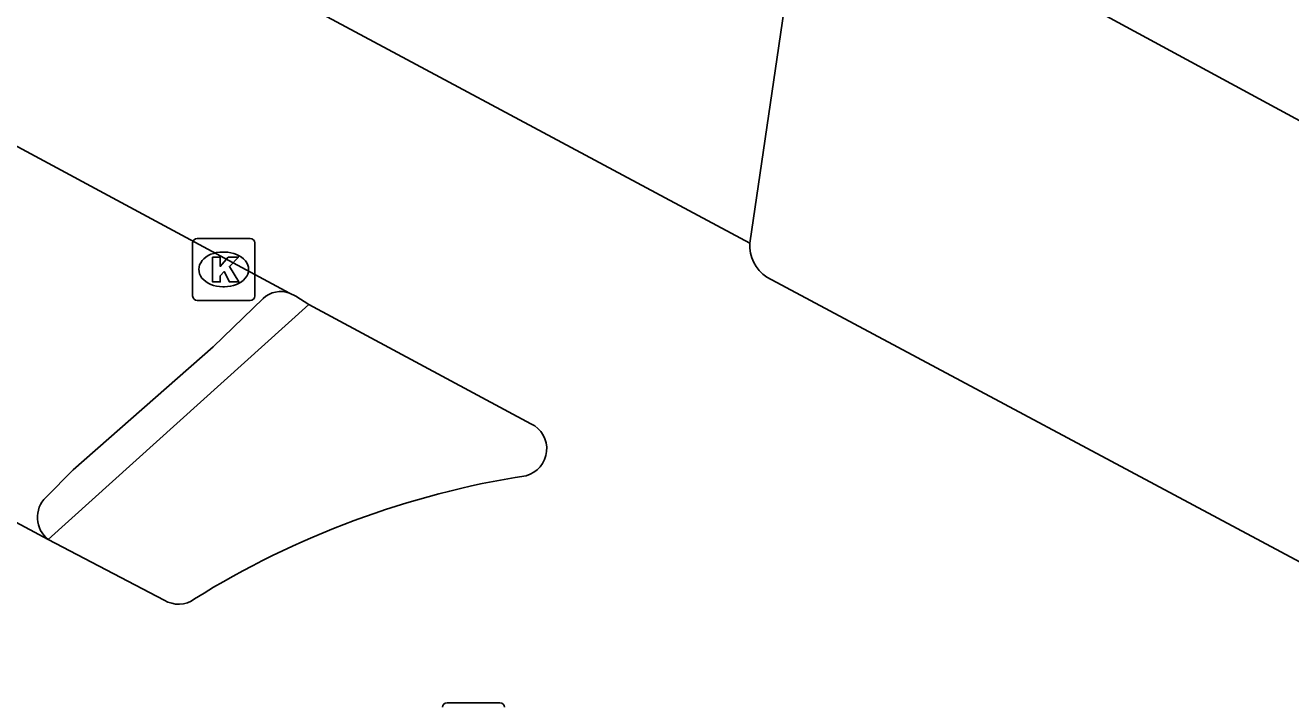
# Model space of a CAD drawing. Extents: x 159489 to 160304, y 383826 to 384530.
# Drawn here: x 160033.4 to 160053.79, y 383918.72 to 383929.62 of the extents above; entities that cross this region are included whole.
import ezdxf

# ---------------------------------------------------------------- set-up
doc = ezdxf.new("R2010")
doc.units = 0
for name, color, linetype in [('IMGEO_Kolk', 7, 'Continuous'), ('IMGEO_Pand_overbouw', 7, 'Continuous'), ('IMGEO_Rijbaan_lokaal_open', 7, 'Continuous'), ('IMGEO_Voetpad_open', 7, 'Continuous')]:
    doc.layers.add(name, color=color, linetype=linetype)

msp = doc.modelspace()

# ---------------------------------------------------------------- linework, layer by layer
at = {"layer": 'IMGEO_Kolk'}
for p, q in [((160036.17, 383926.192), (160037.022, 383926.192)), ((160036.095, 383925.266), (160036.095, 383926.118)), ((160037.096, 383926.118), (160037.096, 383925.266)), ((160036.583, 383925.972), (160036.608, 383925.972)), ((160036.606, 383925.412), (160036.581, 383925.412)), ((160037.022, 383925.192), (160036.17, 383925.192)), ((160040.194, 383918.717), (160041.046, 383918.717))]:
    msp.add_line(p, q, dxfattribs=at)
for points in [[(160036.17, 383926.192), (160037.022, 383926.192)], [(160036.095, 383925.266), (160036.095, 383926.118)], [(160037.096, 383926.118), (160037.096, 383925.266)], [(160036.416, 383925.892), (160036.539, 383925.892), (160036.539, 383925.741), (160036.669, 383925.892), (160036.833, 383925.892), (160036.687, 383925.741), (160036.84, 383925.492), (160036.688, 383925.492), (160036.603, 383925.656), (160036.539, 383925.589), (160036.539, 383925.492), (160036.416, 383925.492), (160036.416, 383925.892)], [(160037.022, 383925.192), (160036.17, 383925.192)], [(160040.194, 383918.717), (160041.046, 383918.717)]]:
    msp.add_lwpolyline(points, dxfattribs=at)
for centre, start, end in [((160036.172, 383926.116), 91.552, 178.448), ((160036.172, 383926.116), 91.552, 178.448), ((160037.02, 383926.116), 1.552, 88.448), ((160037.02, 383926.116), 1.552, 88.448), ((160036.172, 383925.268), 181.552, 268.448), ((160036.172, 383925.268), 181.552, 268.448), ((160037.02, 383925.268), 271.552, 358.448), ((160037.02, 383925.268), 271.552, 358.448), ((160040.196, 383918.641), 91.552, 178.448), ((160040.196, 383918.641), 91.552, 178.448), ((160041.044, 383918.641), 1.552, 88.448), ((160041.044, 383918.641), 1.552, 88.448)]:
    msp.add_arc(centre, 0.0765, start, end, dxfattribs=at)
for centre, major_axis, ratio, start_param, end_param in [((160036.582, 383925.692), (-0.387, 0.002), 0.722429, 4.712389, 7.853982), ((160036.607, 383925.692), (-0.39, 0.002), 0.717154, 1.570796, 4.712389)]:
    msp.add_ellipse(centre, major_axis=major_axis, ratio=ratio, start_param=start_param, end_param=end_param, dxfattribs=at)
at = {"layer": 'IMGEO_Pand_overbouw'}
msp.add_lwpolyline([(160045.309, 383938.84), (160043.799, 383936.049), (160042.761, 383934.131), (160062.952, 383923.207), (160064.04, 383925.219), (160065.57, 383928.01)], close=True, dxfattribs=at)
at = {"layer": 'IMGEO_Rijbaan_lokaal_open'}
for points in [[(159978.656, 383957.068), (160037.657, 383925.312)], [(160045.074, 383926.114), (159993.67, 383953.619)], [(160033.768, 383921.345), (159974.428, 383953.14)], [(160054.329, 383920.771), (160045.346, 383925.569)], [(160037.657, 383925.312), (160037.756, 383925.259), (160037.968, 383925.125)], [(160037.968, 383925.125), (160041.546, 383923.208)], [(160035.638, 383920.368), (160033.768, 383921.345)]]:
    msp.add_lwpolyline(points, dxfattribs=at)
for centre, radius, start, end in [((160045.676, 383926.074), 0.603, 176.1969, 236.849), ((160041.351, 383922.804), 0.449, 285.1882, 64.2995), ((160043.654, 383908.295), 14.245, 98.8223, 121.9015), ((160035.867, 383920.739), 0.436, 238.2934, 306.4004)]:
    msp.add_arc(centre, radius, start, end, dxfattribs=at)
at = {"layer": 'IMGEO_Voetpad_open'}
for points in [[(160045.074, 383926.114), (160045.784, 383930.978)], [(160033.728, 383922.022), (160034.17, 383922.466), (160036.426, 383924.445), (160037.232, 383925.222)], [(160033.768, 383921.345), (160037.968, 383925.125)]]:
    msp.add_lwpolyline(points, dxfattribs=at)
for centre, radius, start, end in [((160037.515, 383924.932), 0.405, 69.5476, 134.3656), ((160034.048, 383921.701), 0.453, 134.9333, 231.8294)]:
    msp.add_arc(centre, radius, start, end, dxfattribs=at)

doc.saveas('drawing.dxf')
